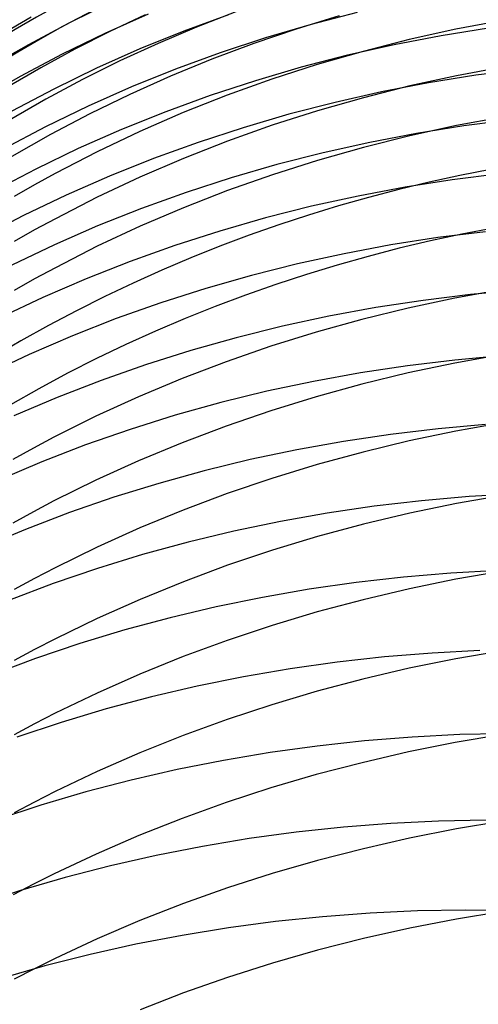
# Model space of a CAD drawing. Extents: x -383 to 1849, y -1185 to -529.
# Tile 404 of 656: x 242.55 to 247.25, y -925.11 to -915.02. Entities that reach past the tile are written whole.
import ezdxf

# ---------------------------------------------------------------- set-up
doc = ezdxf.new("R2010")
doc.units = 0
doc.layers.add('PREDEFINITO', color=7, linetype='CONTINUOUS')

msp = doc.modelspace()

# ---------------------------------------------------------------- linework, layer by layer
at = {"layer": 'PREDEFINITO'}
for p, q in [((243.505, -914.834, 560.322), (243.068, -915.049, 560.357)), ((243.865, -914.963, 558.328), (243.421, -915.161, 558.368)), ((243.835, -914.971, 592.174), (243.473, -915.142, 592.134)), ((244.689, -914.97, 556.29), (244.232, -915.138, 556.331)), ((244.763, -914.942, 594.269), (244.362, -915.098, 594.228)), ((245.82, -914.983, 596.36), (245.381, -915.118, 596.32)), ((246.007, -914.946, 554.207), (245.534, -915.07, 554.245)), ((242.667, -914.995, 588.022), (242.371, -915.171, 587.99)), ((243.068, -915.049, 560.357), (242.639, -915.278, 560.393)), ((245.534, -915.07, 554.245), (245.066, -915.208, 554.287)), ((247.498, -915.028, 598.472), (247.017, -915.119, 598.44)), ((243.421, -915.161, 558.368), (242.984, -915.375, 558.409)), ((243.473, -915.142, 592.134), (243.116, -915.324, 592.092)), ((244.232, -915.138, 556.331), (243.78, -915.321, 556.374)), ((244.362, -915.098, 594.228), (243.967, -915.265, 594.185)), ((245.381, -915.118, 596.32), (244.947, -915.266, 596.278)), ((246.864, -915.186, 552.165), (246.383, -915.278, 552.202)), ((247.017, -915.119, 598.44), (246.539, -915.225, 598.404)), ((247.349, -915.107, 552.13), (246.864, -915.186, 552.165)), ((242.639, -915.278, 560.393), (242.428, -915.398, 560.412)), ((243.967, -915.265, 594.185), (243.577, -915.444, 594.139)), ((244.947, -915.266, 596.278), (244.518, -915.426, 596.232)), ((245.066, -915.208, 554.287), (244.603, -915.361, 554.33)), ((246.383, -915.278, 552.202), (245.906, -915.386, 552.243)), ((246.539, -915.225, 598.404), (246.066, -915.346, 598.364)), ((242.984, -915.375, 558.409), (242.555, -915.602, 558.452)), ((243.116, -915.324, 592.092), (242.765, -915.515, 592.049)), ((243.78, -915.321, 556.374), (243.336, -915.519, 556.42)), ((244.603, -915.361, 554.33), (244.146, -915.528, 554.377)), ((245.906, -915.386, 552.243), (245.433, -915.509, 552.286)), ((246.066, -915.346, 598.364), (245.597, -915.481, 598.321)), ((243.577, -915.444, 594.139), (243.193, -915.635, 594.091)), ((244.518, -915.426, 596.232), (244.094, -915.6, 596.183)), ((245.597, -915.481, 598.321), (245.133, -915.631, 598.274)), ((242.765, -915.515, 592.049), (242.419, -915.716, 592.003)), ((243.336, -915.519, 556.42), (242.899, -915.731, 556.467)), ((244.146, -915.528, 554.377), (243.695, -915.71, 554.425)), ((245.433, -915.509, 552.286), (244.965, -915.646, 552.332)), ((247.221, -915.59, 550.166), (246.737, -915.668, 550.205)), ((247.504, -915.505, 600.449), (247.022, -915.595, 600.415)), ((247.708, -915.527, 550.131), (247.221, -915.59, 550.166)), ((242.555, -915.602, 558.452), (242.343, -915.722, 558.474)), ((243.193, -915.635, 594.091), (242.816, -915.836, 594.04)), ((244.094, -915.6, 596.183), (243.677, -915.786, 596.131)), ((244.965, -915.646, 552.332), (244.502, -915.797, 552.381)), ((245.133, -915.631, 598.274), (244.676, -915.795, 598.224)), ((246.737, -915.668, 550.205), (246.256, -915.761, 550.247)), ((247.022, -915.595, 600.415), (246.544, -915.7, 600.377)), ((242.899, -915.731, 556.467), (242.47, -915.958, 556.516)), ((243.695, -915.71, 554.425), (243.252, -915.907, 554.476)), ((243.677, -915.786, 596.131), (243.267, -915.985, 596.077)), ((244.676, -915.795, 598.224), (244.224, -915.973, 598.169)), ((246.256, -915.761, 550.247), (245.779, -915.868, 550.292)), ((246.544, -915.7, 600.377), (246.07, -915.82, 600.335)), ((242.816, -915.836, 594.04), (242.445, -916.049, 593.988)), ((244.502, -915.797, 552.381), (244.045, -915.964, 552.433)), ((245.779, -915.868, 550.292), (245.306, -915.99, 550.34)), ((246.07, -915.82, 600.335), (245.6, -915.954, 600.289)), ((243.252, -915.907, 554.476), (242.815, -916.118, 554.53)), ((243.267, -915.985, 596.077), (242.864, -916.196, 596.019)), ((244.045, -915.964, 552.433), (243.594, -916.145, 552.488)), ((244.224, -915.973, 598.169), (243.78, -916.166, 598.111)), ((245.306, -915.99, 550.34), (244.838, -916.127, 550.391)), ((245.6, -915.954, 600.289), (245.136, -916.102, 600.24)), ((247.504, -916.016, 602.416), (247.022, -916.106, 602.381)), ((247.584, -916.046, 548.172), (247.098, -916.109, 548.211)), ((242.815, -916.118, 554.53), (242.387, -916.344, 554.586)), ((242.864, -916.196, 596.019), (242.468, -916.421, 595.959)), ((243.594, -916.145, 552.488), (243.15, -916.341, 552.545)), ((243.78, -916.166, 598.111), (243.343, -916.374, 598.05)), ((244.838, -916.127, 550.391), (244.376, -916.278, 550.445)), ((245.136, -916.102, 600.24), (244.678, -916.265, 600.186)), ((246.614, -916.186, 548.253), (246.134, -916.278, 548.299)), ((247.022, -916.106, 602.381), (246.544, -916.21, 602.341)), ((247.098, -916.109, 548.211), (246.614, -916.186, 548.253)), ((244.376, -916.278, 550.445), (243.919, -916.443, 550.502)), ((244.678, -916.265, 600.186), (244.226, -916.442, 600.128)), ((246.134, -916.278, 548.299), (245.657, -916.384, 548.348)), ((246.544, -916.21, 602.341), (246.07, -916.329, 602.297)), ((243.15, -916.341, 552.545), (242.714, -916.551, 552.604)), ((243.343, -916.374, 598.05), (242.913, -916.595, 597.985)), ((245.657, -916.384, 548.348), (245.184, -916.505, 548.401)), ((246.07, -916.329, 602.297), (245.601, -916.462, 602.248)), ((243.919, -916.443, 550.502), (243.469, -916.624, 550.562)), ((244.226, -916.442, 600.128), (243.781, -916.634, 600.067)), ((245.601, -916.462, 602.248), (245.137, -916.609, 602.196)), ((242.714, -916.551, 552.604), (242.286, -916.776, 552.667)), ((242.913, -916.595, 597.985), (242.702, -916.712, 597.951)), ((245.184, -916.505, 548.401), (244.716, -916.64, 548.457)), ((247.466, -916.6, 546.222), (246.979, -916.661, 546.264)), ((243.469, -916.624, 550.562), (243.025, -916.818, 550.625)), ((243.781, -916.634, 600.067), (243.344, -916.839, 600.001)), ((244.716, -916.64, 548.457), (244.254, -916.79, 548.516)), ((245.137, -916.609, 602.196), (244.678, -916.771, 602.139)), ((246.979, -916.661, 546.264), (246.496, -916.737, 546.31)), ((242.702, -916.712, 597.951), (242.493, -916.832, 597.916)), ((244.254, -916.79, 548.516), (243.798, -916.955, 548.579)), ((244.678, -916.771, 602.139), (244.227, -916.947, 602.078)), ((246.496, -916.737, 546.31), (246.016, -916.827, 546.36)), ((243.025, -916.818, 550.625), (242.59, -917.027, 550.691)), ((243.344, -916.839, 600.001), (242.915, -917.06, 599.932)), ((246.016, -916.827, 546.36), (245.539, -916.932, 546.413)), ((243.798, -916.955, 548.579), (243.348, -917.134, 548.645)), ((244.227, -916.947, 602.078), (243.782, -917.137, 602.013)), ((245.539, -916.932, 546.413), (245.066, -917.052, 546.471)), ((242.59, -917.027, 550.691), (242.162, -917.251, 550.76)), ((242.915, -917.06, 599.932), (242.703, -917.175, 599.896)), ((245.066, -917.052, 546.471), (244.599, -917.186, 546.531)), ((242.703, -917.175, 599.896), (242.494, -917.294, 599.859)), ((243.348, -917.134, 548.645), (242.905, -917.327, 548.713)), ((243.782, -917.137, 602.013), (243.344, -917.342, 601.943)), ((244.599, -917.186, 546.531), (244.137, -917.334, 546.596)), ((247.319, -917.193, 544.286), (246.833, -917.253, 544.332)), ((246.833, -917.253, 544.332), (246.35, -917.328, 544.382)), ((242.905, -917.327, 548.713), (242.469, -917.535, 548.786)), ((243.344, -917.342, 601.943), (242.915, -917.561, 601.87)), ((244.137, -917.334, 546.596), (243.68, -917.497, 546.663)), ((246.35, -917.328, 544.382), (245.871, -917.418, 544.436)), ((243.68, -917.497, 546.663), (243.231, -917.675, 546.735)), ((245.871, -917.418, 544.436), (245.395, -917.522, 544.493)), ((242.915, -917.561, 601.87), (242.703, -917.675, 601.831)), ((245.395, -917.522, 544.493), (244.923, -917.641, 544.555)), ((242.703, -917.675, 601.831), (242.494, -917.794, 601.792)), ((243.231, -917.675, 546.735), (242.788, -917.867, 546.809)), ((244.923, -917.641, 544.555), (244.456, -917.774, 544.62)), ((244.456, -917.774, 544.62), (243.995, -917.921, 544.69)), ((247.489, -917.784, 608.262), (247.007, -917.873, 608.221)), ((247.656, -917.792, 542.322), (247.167, -917.837, 542.367)), ((242.788, -917.867, 546.809), (242.353, -918.073, 546.888)), ((246.681, -917.896, 542.417), (246.197, -917.97, 542.47)), ((247.007, -917.873, 608.221), (246.529, -917.975, 608.175)), ((247.167, -917.837, 542.367), (246.681, -917.896, 542.417)), ((243.995, -917.921, 544.69), (243.539, -918.083, 544.763)), ((246.197, -917.97, 542.47), (245.717, -918.059, 542.528)), ((246.529, -917.975, 608.175), (246.055, -918.091, 608.123)), ((243.539, -918.083, 544.763), (243.09, -918.259, 544.84)), ((245.717, -918.059, 542.528), (245.241, -918.161, 542.59)), ((246.055, -918.091, 608.123), (245.586, -918.222, 608.067)), ((245.241, -918.161, 542.59), (244.768, -918.278, 542.656)), ((243.09, -918.259, 544.84), (242.648, -918.45, 544.92)), ((244.768, -918.278, 542.656), (244.301, -918.41, 542.727)), ((245.586, -918.222, 608.067), (245.122, -918.366, 608.006)), ((244.301, -918.41, 542.727), (243.839, -918.556, 542.801)), ((245.122, -918.366, 608.006), (244.664, -918.524, 607.939)), ((242.648, -918.45, 544.92), (242.213, -918.654, 545.005)), ((247.007, -918.507, 540.458), (246.521, -918.565, 540.51)), ((247.489, -918.45, 610.188), (247.007, -918.538, 610.145)), ((247.495, -918.463, 540.41), (247.007, -918.507, 540.458)), ((243.839, -918.556, 542.801), (243.383, -918.716, 542.879)), ((244.664, -918.524, 607.939), (244.213, -918.697, 607.868)), ((246.521, -918.565, 540.51), (246.038, -918.638, 540.568)), ((247.007, -918.538, 610.145), (246.529, -918.639, 610.097)), ((243.383, -918.716, 542.879), (242.934, -918.89, 542.962)), ((244.213, -918.697, 607.868), (243.768, -918.883, 607.792)), ((246.038, -918.638, 540.568), (245.558, -918.726, 540.63)), ((246.529, -918.639, 610.097), (246.055, -918.754, 610.044)), ((245.558, -918.726, 540.63), (245.081, -918.827, 540.696)), ((246.055, -918.754, 610.044), (245.586, -918.883, 609.985)), ((242.934, -918.89, 542.962), (242.491, -919.079, 543.048)), ((243.768, -918.883, 607.792), (243.331, -919.083, 607.71)), ((245.081, -918.827, 540.696), (244.609, -918.943, 540.767)), ((245.586, -918.883, 609.985), (245.122, -919.027, 609.921)), ((244.609, -918.943, 540.767), (244.142, -919.073, 540.842)), ((243.331, -919.083, 607.71), (242.901, -919.298, 607.624)), ((244.142, -919.073, 540.842), (243.681, -919.218, 540.921)), ((245.122, -919.027, 609.921), (244.664, -919.184, 609.851)), ((243.681, -919.218, 540.921), (243.225, -919.376, 541.005)), ((244.664, -919.184, 609.851), (244.213, -919.355, 609.776)), ((246.834, -919.21, 538.564), (246.348, -919.268, 538.62)), ((247.321, -919.167, 538.513), (246.834, -919.21, 538.564)), ((247.498, -919.149, 612.103), (247.017, -919.235, 612.058)), ((242.901, -919.298, 607.624), (242.69, -919.41, 607.579)), ((246.348, -919.268, 538.62), (245.866, -919.34, 538.681)), ((247.017, -919.235, 612.058), (246.539, -919.335, 612.008)), ((242.69, -919.41, 607.579), (242.481, -919.526, 607.532)), ((243.225, -919.376, 541.005), (242.776, -919.549, 541.093)), ((244.213, -919.355, 609.776), (243.768, -919.539, 609.696)), ((245.387, -919.426, 538.747), (244.911, -919.527, 538.817)), ((245.866, -919.34, 538.681), (245.387, -919.426, 538.747)), ((246.539, -919.335, 612.008), (246.066, -919.449, 611.953)), ((244.911, -919.527, 538.817), (244.44, -919.642, 538.893)), ((246.066, -919.449, 611.953), (245.597, -919.577, 611.891)), ((242.776, -919.549, 541.093), (242.334, -919.736, 541.185)), ((243.768, -919.539, 609.696), (243.331, -919.738, 609.611)), ((245.597, -919.577, 611.891), (245.133, -919.719, 611.824)), ((244.44, -919.642, 538.893), (243.974, -919.77, 538.972)), ((245.133, -919.719, 611.824), (244.675, -919.874, 611.752)), ((243.331, -919.738, 609.611), (242.901, -919.95, 609.52)), ((243.974, -919.77, 538.972), (243.513, -919.913, 539.057)), ((243.513, -919.913, 539.057), (243.059, -920.07, 539.146)), ((244.675, -919.874, 611.752), (244.224, -920.043, 611.674)), ((247.151, -919.906, 536.628), (246.664, -919.949, 536.682)), ((247.504, -919.892, 614.001), (247.022, -919.977, 613.955)), ((247.639, -919.878, 536.578), (247.151, -919.906, 536.628)), ((242.901, -919.95, 609.52), (242.69, -920.062, 609.473)), ((246.179, -920.005, 536.741), (245.697, -920.076, 536.806)), ((246.664, -919.949, 536.682), (246.179, -920.005, 536.741)), ((247.022, -919.977, 613.955), (246.544, -920.076, 613.903)), ((242.69, -920.062, 609.473), (242.481, -920.177, 609.425)), ((243.059, -920.07, 539.146), (242.61, -920.242, 539.239)), ((244.224, -920.043, 611.674), (243.779, -920.226, 611.59)), ((245.697, -920.076, 536.806), (245.219, -920.16, 536.875)), ((246.544, -920.076, 613.903), (246.07, -920.189, 613.845)), ((243.779, -920.226, 611.59), (243.342, -920.423, 611.501)), ((245.219, -920.16, 536.875), (244.744, -920.259, 536.95)), ((246.07, -920.189, 613.845), (245.601, -920.315, 613.781)), ((242.61, -920.242, 539.239), (242.169, -920.427, 539.337)), ((244.744, -920.259, 536.95), (244.274, -920.372, 537.029)), ((245.601, -920.315, 613.781), (245.137, -920.455, 613.712)), ((243.342, -920.423, 611.501), (242.913, -920.634, 611.406)), ((244.274, -920.372, 537.029), (243.808, -920.5, 537.114)), ((243.808, -920.5, 537.114), (243.348, -920.641, 537.203)), ((245.137, -920.455, 613.712), (244.678, -920.609, 613.636)), ((242.913, -920.634, 611.406), (242.701, -920.744, 611.357)), ((244.678, -920.609, 613.636), (244.227, -920.777, 613.555)), ((243.348, -920.641, 537.203), (242.894, -920.796, 537.297)), ((246.479, -920.73, 534.82), (245.995, -920.785, 534.882)), ((246.966, -920.689, 534.762), (246.479, -920.73, 534.82)), ((247.454, -920.662, 534.71), (246.966, -920.689, 534.762)), ((247.499, -920.668, 615.886), (247.017, -920.752, 615.838)), ((242.894, -920.796, 537.297), (242.447, -920.966, 537.396)), ((242.701, -920.744, 611.357), (242.492, -920.858, 611.306)), ((244.227, -920.777, 613.555), (243.782, -920.958, 613.467)), ((245.995, -920.785, 534.882), (245.514, -920.854, 534.951)), ((247.017, -920.752, 615.838), (246.54, -920.85, 615.784)), ((245.035, -920.938, 535.024), (244.561, -921.035, 535.103)), ((245.514, -920.854, 534.951), (245.035, -920.938, 535.024)), ((246.54, -920.85, 615.784), (246.066, -920.962, 615.724)), ((243.782, -920.958, 613.467), (243.344, -921.153, 613.374)), ((244.561, -921.035, 535.103), (244.091, -921.146, 535.186)), ((246.066, -920.962, 615.724), (245.597, -921.087, 615.658)), ((245.597, -921.087, 615.658), (245.134, -921.226, 615.585)), ((243.344, -921.153, 613.374), (242.915, -921.361, 613.275)), ((244.091, -921.146, 535.186), (243.626, -921.272, 535.275)), ((245.134, -921.226, 615.585), (244.676, -921.379, 615.506)), ((243.626, -921.272, 535.275), (243.167, -921.411, 535.369)), ((242.915, -921.361, 613.275), (242.703, -921.471, 613.224)), ((243.167, -921.411, 535.369), (242.713, -921.564, 535.468)), ((244.676, -921.379, 615.506), (244.225, -921.545, 615.422)), ((242.703, -921.471, 613.224), (242.494, -921.584, 613.171)), ((246.772, -921.508, 532.913), (246.285, -921.548, 532.973)), ((247.26, -921.482, 532.858), (246.772, -921.508, 532.913)), ((247.497, -921.484, 617.754), (247.016, -921.567, 617.704)), ((242.713, -921.564, 535.468), (242.266, -921.732, 535.573)), ((244.225, -921.545, 615.422), (243.78, -921.725, 615.331)), ((245.801, -921.602, 533.039), (245.32, -921.67, 533.111)), ((246.285, -921.548, 532.973), (245.801, -921.602, 533.039)), ((247.016, -921.567, 617.704), (246.538, -921.664, 617.648)), ((243.78, -921.725, 615.331), (243.343, -921.918, 615.234)), ((245.32, -921.67, 533.111), (244.842, -921.752, 533.188)), ((246.538, -921.664, 617.648), (246.065, -921.775, 617.586)), ((244.842, -921.752, 533.188), (244.368, -921.847, 533.271)), ((246.065, -921.775, 617.586), (245.596, -921.899, 617.517)), ((243.343, -921.918, 615.234), (242.914, -922.125, 615.13)), ((244.368, -921.847, 533.271), (243.899, -921.957, 533.359)), ((245.596, -921.899, 617.517), (245.132, -922.037, 617.441)), ((243.899, -921.957, 533.359), (243.434, -922.081, 533.453)), ((245.132, -922.037, 617.441), (244.675, -922.188, 617.36)), ((242.914, -922.125, 615.13), (242.702, -922.234, 615.077)), ((243.434, -922.081, 533.453), (242.975, -922.218, 533.552)), ((242.702, -922.234, 615.077), (242.493, -922.345, 615.021)), ((242.975, -922.218, 533.552), (242.522, -922.37, 533.656)), ((244.675, -922.188, 617.36), (244.223, -922.352, 617.272)), ((247.057, -922.344, 531.027), (246.568, -922.369, 531.085)), ((247.49, -922.343, 619.601), (247.008, -922.425, 619.55)), ((247.546, -922.333, 530.976), (247.057, -922.344, 531.027)), ((244.223, -922.352, 617.272), (243.779, -922.53, 617.177)), ((246.081, -922.408, 531.148), (245.597, -922.461, 531.218)), ((246.568, -922.369, 531.085), (246.081, -922.408, 531.148)), ((247.008, -922.425, 619.55), (246.53, -922.521, 619.492)), ((243.779, -922.53, 617.177), (243.342, -922.722, 617.076)), ((245.115, -922.527, 531.293), (244.637, -922.608, 531.374)), ((245.597, -922.461, 531.218), (245.115, -922.527, 531.293)), ((246.53, -922.521, 619.492), (246.056, -922.631, 619.427)), ((244.637, -922.608, 531.374), (244.162, -922.702, 531.461)), ((246.056, -922.631, 619.427), (245.587, -922.753, 619.356)), ((243.342, -922.722, 617.076), (242.912, -922.926, 616.969)), ((244.162, -922.702, 531.461), (243.692, -922.81, 531.554)), ((245.587, -922.753, 619.356), (245.123, -922.89, 619.278)), ((243.692, -922.81, 531.554), (243.227, -922.931, 531.652)), ((242.912, -922.926, 616.969), (242.701, -923.034, 616.913)), ((243.227, -922.931, 531.652), (242.768, -923.067, 531.756)), ((245.123, -922.89, 619.278), (244.665, -923.039, 619.193)), ((242.701, -923.034, 616.913), (242.492, -923.145, 616.856)), ((244.665, -923.039, 619.193), (244.214, -923.202, 619.102)), ((242.768, -923.067, 531.756), (242.315, -923.216, 531.865)), ((244.214, -923.202, 619.102), (243.769, -923.378, 619.004)), ((246.351, -923.255, 529.271), (245.865, -923.292, 529.338)), ((246.839, -923.231, 529.211), (246.351, -923.255, 529.271)), ((247.328, -923.221, 529.157), (246.839, -923.231, 529.211)), ((247.503, -923.228, 621.434), (247.021, -923.31, 621.382)), ((245.381, -923.344, 529.411), (244.9, -923.409, 529.49)), ((245.865, -923.292, 529.338), (245.381, -923.344, 529.411)), ((247.021, -923.31, 621.382), (246.543, -923.404, 621.322)), ((243.769, -923.378, 619.004), (243.332, -923.567, 618.9)), ((244.9, -923.409, 529.49), (244.423, -923.488, 529.574)), ((246.543, -923.404, 621.322), (246.069, -923.512, 621.256)), ((244.423, -923.488, 529.574), (243.949, -923.581, 529.665)), ((246.069, -923.512, 621.256), (245.6, -923.633, 621.182)), ((243.332, -923.567, 618.9), (242.902, -923.769, 618.789)), ((243.949, -923.581, 529.665), (243.48, -923.687, 529.762)), ((245.6, -923.633, 621.182), (245.136, -923.767, 621.102)), ((243.48, -923.687, 529.762), (243.016, -923.807, 529.865)), ((243.016, -923.807, 529.865), (242.558, -923.94, 529.973)), ((242.902, -923.769, 618.789), (242.691, -923.876, 618.731)), ((245.136, -923.767, 621.102), (244.678, -923.914, 621.015)), ((242.558, -923.94, 529.973), (242.105, -924.088, 530.087)), ((242.691, -923.876, 618.731), (242.482, -923.985, 618.671)), ((244.678, -923.914, 621.015), (244.226, -924.075, 620.92)), ((244.226, -924.075, 620.92), (243.781, -924.249, 620.819)), ((246.625, -924.15, 527.41), (246.138, -924.173, 527.473)), ((247.113, -924.142, 527.354), (246.625, -924.15, 527.41)), ((247.504, -924.153, 623.251), (247.022, -924.233, 623.197)), ((247.602, -924.147, 527.304), (247.113, -924.142, 527.354)), ((243.781, -924.249, 620.819), (243.343, -924.436, 620.711)), ((245.169, -924.259, 527.618), (244.689, -924.323, 527.7)), ((245.652, -924.209, 527.542), (245.169, -924.259, 527.618)), ((246.138, -924.173, 527.473), (245.652, -924.209, 527.542)), ((247.022, -924.233, 623.197), (246.544, -924.326, 623.136)), ((244.689, -924.323, 527.7), (244.213, -924.4, 527.789)), ((246.544, -924.326, 623.136), (246.07, -924.432, 623.067)), ((243.343, -924.436, 620.711), (242.914, -924.636, 620.596)), ((244.213, -924.4, 527.789), (243.74, -924.49, 527.884)), ((246.07, -924.432, 623.067), (245.601, -924.552, 622.991)), ((243.74, -924.49, 527.884), (243.272, -924.595, 527.984)), ((245.601, -924.552, 622.991), (245.137, -924.684, 622.908)), ((242.914, -924.636, 620.596), (242.702, -924.741, 620.536)), ((243.272, -924.595, 527.984), (242.808, -924.713, 528.091)), ((242.808, -924.713, 528.091), (242.351, -924.844, 528.205)), ((242.702, -924.741, 620.536), (242.493, -924.849, 620.474)), ((245.137, -924.684, 622.908), (244.679, -924.83, 622.818)), ((244.679, -924.83, 622.818), (244.227, -924.989, 622.72)), ((244.227, -924.989, 622.72), (243.782, -925.161, 622.615))]:
    msp.add_line(p, q, dxfattribs=at)
at = {"layer": 'PREDEFINITO', "extrusion": (0.001264, 0.042708, 0.999087)}
msp.add_arc((-277.547, 943.107, 528.956), 14.997, 125.1953, 297.2997, dxfattribs=at)
at = {"layer": 'PREDEFINITO', "extrusion": (-0.016803, -0.114563, 0.993274)}
msp.add_arc((382.201, -807.889, 680.821), 14.942, 95.8433, 275.2787, dxfattribs=at)
at = {"layer": 'PREDEFINITO', "extrusion": (0.015277, 0.101694, 0.994698)}
msp.add_arc((-385.166, 933.846, 470.02), 14.997, 132.055, 314.6366, dxfattribs=at)
at = {"layer": 'PREDEFINITO', "extrusion": (-0.016824, -0.171811, 0.984986)}
msp.add_arc((339.532, -784.171, 734.347), 14.961, 82.6511, 280.1, dxfattribs=at)
at = {"layer": 'PREDEFINITO', "extrusion": (-0.016915, -0.074595, 0.99707)}
msp.add_arc((449.105, -802.12, 642.407), 14.938, 107.3243, 274.6342, dxfattribs=at)
at = {"layer": 'PREDEFINITO', "extrusion": (-0.016833, -0.307513, 0.951395)}
msp.add_arc((300.803, -686.223, 852.689), 14.979, 55.839, 295.273, dxfattribs=at)
at = {"layer": 'PREDEFINITO', "extrusion": (-0.016807, -0.326121, 0.945179)}
msp.add_arc((297.901, -670.226, 868.028), 14.974, 51.6841, 297.6499, dxfattribs=at)

doc.saveas('drawing.dxf')
